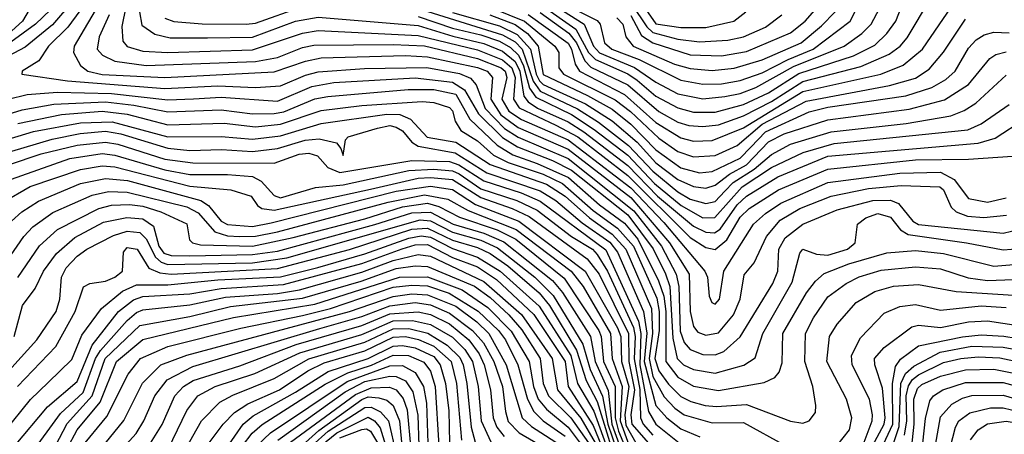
# Model space of a CAD drawing. Extents: x 501367 to 657802, y 482273 to 547541.
# Tile 351 of 656: x 604591 to 607739, y 511062 to 512390. Entities that reach past the tile are written whole.
import ezdxf

# ---------------------------------------------------------------- set-up
doc = ezdxf.new("R2010")
doc.units = 0

msp = doc.modelspace()

# ---------------------------------------------------------------- linework, layer by layer
at = {"layer": '0CON20XD'}
for points in [[(606785, 512364.2), (606874.5, 512385), (606912.7, 512415), (606917.3, 512435), (606897, 512565), (606884.1, 512585), (606812.7, 512615), (606689.2, 512655), (606625, 512666.8), (606545, 512671.2), (606472.3, 512667.7), (606435, 512657.5), (606405, 512635.4), (606375.5, 512595), (606371.4, 512575), (606403.9, 512533.9), (606446.9, 512506.9), (606568.1, 512458.1), (606625, 512376.1), (606705, 512364.7), (606785, 512364.2)], [(606775, 512047.2), (606825, 512053.2), (606905, 512081.3), (606995, 512128.2), (607095, 512191.7), (607279.9, 512240.1), (607371.1, 512278.9), (607406.1, 512305), (607428.3, 512331.7), (607502.7, 512457.3), (607545, 512514.6), (607567, 512533), (607605, 512549.3), (607655, 512552.3), (607745, 512538)], [(606245, 512470.9), (606395.3, 512375.3), (606425.8, 512305), (606445, 512283.7), (606556.9, 512236.9), (606625, 512189.3), (606695, 512152.6), (606775, 512136.7)], [(606745, 512093.6), (606815, 512093.8), (606905, 512118.3), (606985, 512154.9), (607082.3, 512217.7), (607256.3, 512273.7), (607325, 512308.3), (607363.7, 512345), (607391.7, 512385), (607435.2, 512494.8)], [(604761.2, 512448.8), (604696.4, 512373.6), (604608.6, 512301.4), (604536.6, 512263.4)], [(604713.7, 512445), (604641.7, 512375), (604562.6, 512317.4)], [(604635.7, 512444.3), (604600.2, 512385), (604566.3, 512353.7)], [(604809.9, 512455), (604744.8, 512365.2), (604682.7, 512305), (604652.6, 512257.4), (604599.4, 512225), (604597.5, 512215), (604743.7, 512193.7), (605055, 512168.8), (605225, 512178.3), (605345, 512172.3), (605425, 512178), (605505, 512212.4), (605545, 512223), (605693.1, 512233.1), (605893.1, 512236.9), (605997.2, 512217.2), (606032.8, 512202.8), (606050.9, 512180.9), (606079, 512105), (606141.4, 512041.4), (606185, 512013.3), (606345, 511944.9), (606555, 511777.9), (606643.1, 511665), (606690.4, 511575), (606698, 511535), (606702.3, 511392.3), (606715, 511356), (606735, 511333.5), (606775, 511317.6), (606815, 511316.4), (606842.3, 511327.7), (606895, 511374.2), (606998.8, 511545), (607015.2, 511585), (607017.7, 511655), (607038.8, 511691.2), (607094.7, 511735), (607205, 511781.3), (607319.1, 511810.9), (607375, 511812.3), (607400.7, 511800.7), (607446.3, 511745), (607465, 511734), (607735, 511706.5), (607815, 511725.5)], [(604854, 512456), (604764.8, 512305), (604763.3, 512285), (604785, 512242.7), (604809.1, 512225), (604855, 512214.3), (605055, 512204.9), (605405, 512222.6), (605505, 512256.9), (605555, 512267.2), (605825, 512274.5), (605895, 512270.6), (606055, 512236.5), (606085.5, 512225), (606102.2, 512205), (606097.2, 512135), (606128.9, 512085), (606185, 512044.3), (606344.4, 511975), (606545, 511820.1), (606668.8, 511675), (606731.2, 511575), (606734.3, 511455), (606745, 511407.3), (606759, 511389), (606785, 511379.4), (606825, 511387.2), (606873.4, 511445), (606894.5, 511495), (606907.2, 511572.8), (606938.8, 511611.2), (606979.2, 511695), (607022.7, 511747.3), (607085.3, 511784.7), (607185.7, 511824.3), (607305, 511848.9), (607409.1, 511859.1), (607533.1, 511855), (607545, 511844.7), (607569.4, 511789.4), (607584.7, 511775), (607620.9, 511760.9), (607673.4, 511756.6), (607745.9, 511764.1)], [(606255, 512439.6), (606369.3, 512359.3), (606409.9, 512285), (606431.7, 512261.7), (606535, 512216.4), (606565, 512196.2), (606625, 512144.9), (606695, 512107.4), (606745, 512093.6)], [(606335, 512438.3), (606436.8, 512386.8), (606446.7, 512375), (606461.1, 512315), (606484.3, 512295), (606572, 512262), (606705, 512195.8), (606775, 512182.8)], [(606547.7, 512437.7), (606596.2, 512366.2), (606615, 512348.8), (606695, 512327.5), (606765, 512318.7)], [(606835, 512274.2), (606915, 512287.4), (607055, 512347.3), (607102.1, 512385), (607171.7, 512465)], [(604930.6, 512430.6), (604917.3, 512367.3), (604921, 512321), (604935, 512303.6), (604985, 512288.6), (605065, 512284.5), (605335, 512293), (605495, 512346.7), (605545, 512355.1), (605865, 512339.1), (606055, 512293.4), (606135, 512261.3), (606164.9, 512235), (606175.4, 512205), (606169.7, 512135), (606187.9, 512107.9), (606305, 512052.2), (606375, 512014.3), (606535, 511891.2), (606735, 511691.8), (606785, 511660.7), (606815, 511654), (606851.7, 511685), (606895, 511757.9), (606923, 511785), (607017, 511845), (607175, 511911.1), (607455, 511941.2), (607625, 511942.6), (607765, 511952.9)], [(604974.1, 512415), (604981.5, 512371.5), (605023.2, 512343.2), (605071.7, 512331.7), (605191.4, 512331.4), (605335, 512334.1), (605472.5, 512385), (605545, 512397.5), (605865, 512370.7), (605976.3, 512336.3), (606075, 512313.7), (606135, 512289.3), (606175, 512255.6), (606190.5, 512225), (606202.5, 512145), (606216.2, 512126.2), (606246.3, 512106.3), (606345, 512062.6), (606395, 512030.9), (606535, 511922.9), (606629.7, 511825), (606745, 511728.6), (606785, 511708.9), (606812.7, 511707.3), (606830.8, 511719.2), (606885, 511797.2), (606915, 511824.9), (607015, 511886.6), (607175, 511952.8), (607655.7, 511994.3), (607709.5, 512010.5), (607805, 512072.6)], [(605054.7, 512394.7), (605084.1, 512384.1), (605175, 512376.3), (605315, 512374.7), (605345, 512378.9), (605495, 512432.1)], [(605845, 512431.4), (606135, 512341.4), (606175, 512318.7), (606197.9, 512295), (606232.7, 512192.7), (606255, 512160.4), (606374.6, 512104.6), (606441.7, 512061.7), (606537.3, 511987.3), (606615, 511904.9), (606695, 511838.7), (606735, 511815.5), (606785, 511800.8), (606815, 511807.8), (606845, 511840.8), (606872.1, 511867.9), (606939, 511911), (606995, 511958.5), (607055, 511990.6), (607185, 512030.3), (607425, 512056.8), (607568.1, 512081.9), (607610.9, 512099.1), (607647.4, 512122.6), (607745, 512211.8)], [(605975, 512412.3), (606125, 512369.8), (606181.9, 512341.9), (606224.3, 512295), (606241.9, 512215), (606253.3, 512193.3), (606265, 512181.6), (606304.4, 512164.4), (606400.3, 512120.3), (606485, 512065.8), (606565, 511997.1), (606625, 511930.9), (606695, 511878), (606745, 511855.3), (606785, 511849.9), (606815, 511859.6), (606860.7, 511895), (606914.8, 511925.2), (606985, 511998.7), (607035, 512024.1), (607175, 512069.1), (607435, 512102.7), (607547.5, 512132.5), (607625, 512181.7), (607692.5, 512265), (607711.5, 512278.5), (607745, 512286.6)], [(606105.3, 512425.3), (606204.7, 512384.7), (606302.4, 512305), (606314.8, 512285), (606314.8, 512235), (606330, 512215), (606495, 512133.2), (606544.2, 512095.8), (606635, 512009.9), (606695, 511967.1), (606745, 511950.6), (606815, 511955.1), (606885, 511987.2), (606965.1, 512054.9), (607105, 512129.2), (607371.5, 512178.5), (607455, 512202.5), (607498.3, 512231.7), (607544.2, 512285.8), (607615, 512390.7)], [(606216.3, 512406.3), (606345, 512314.1), (606355.6, 512295), (606366.8, 512246.8), (606380.4, 512225), (606525, 512150.2), (606625, 512060), (606705, 512011.5), (606745, 512000.6), (606805, 512003.1), (606905, 512043.7), (607095, 512159.4), (607343.8, 512215), (607415.7, 512244.3), (607477, 512295), (607569.6, 512430.4)], [(606255, 512412.8), (606346.6, 512346.6), (606371.6, 512315), (606398, 512258), (606417.2, 512237.2), (606535, 512180.5), (606635, 512095.5), (606695, 512061.7), (606730.8, 512050.8), (606775, 512047.2)], [(606775, 512182.8), (606835, 512184.7), (606895, 512194.5), (606965, 512219.3), (607047.7, 512262.3), (607127.6, 512295), (607246.3, 512385), (607272.2, 512435)], [(606775, 512136.7), (606845, 512143.4), (606895, 512153.5), (606945, 512172.8), (607065, 512239.8), (607226.7, 512305), (607283.5, 512345), (607313, 512375), (607340, 512425)], [(606805, 512226.9), (606875, 512234.2), (606965, 512260.9), (607089.4, 512315), (607155, 512370.3), (607198.6, 512415)], [(604876.8, 512405), (604844.9, 512335), (604839, 512295), (604855.5, 512275.5), (604895, 512256.3), (604995, 512242.7), (605345, 512255.7), (605415, 512269), (605495, 512300), (605531.9, 512308.1), (605785, 512310.4), (605885, 512305.5), (606055.1, 512265.1), (606130.9, 512235), (606142.8, 512225), (606148.1, 512205), (606132.9, 512135), (606155, 512096.4), (606195, 512069.9), (606345, 512004.5), (606545, 511851.1), (606650.6, 511740.6), (606781.1, 511585), (606789.7, 511565), (606795, 511504), (606804.4, 511484.4), (606815, 511479.1), (606828, 511495), (606842.1, 511585), (606937, 511735), (606975, 511769.6), (607025, 511802.4), (607175, 511868.2), (607405, 511898.7), (607535, 511901.4), (607578.4, 511878.4), (607625, 511816.9), (607685, 511805.1), (607745, 511819.2)], [(605865, 512400.1), (605975, 512362), (606065, 512341.5), (606125, 512320.3), (606160.6, 512300.6), (606185.6, 512275.6), (606201.4, 512241.4), (606220.7, 512170.7), (606241.2, 512141.2), (606355.7, 512085.7), (606428.2, 512038.2), (606535, 511955.6), (606620.5, 511865), (606705.4, 511795), (606775, 511755.8), (606813.6, 511756.4), (606901.1, 511855), (606995, 511915.9), (607095.7, 511964.3), (607195, 511993.4), (607622.7, 512037.3), (607665, 512056.7), (607755, 512117.7)], [(606094.7, 512404.7), (606175, 512373.9), (606215, 512345), (606248.8, 512305), (606265, 512214), (606406.9, 512146.9), (606485, 512102.9), (606545, 512054.9), (606625, 511972.9), (606705, 511914.9), (606765, 511899.6), (606805, 511903.9), (606895, 511946.6), (606928.7, 511981.3), (606975, 512030.6), (607115, 512094.1), (607175, 512109.5), (607424.4, 512145.6), (607507.2, 512172.8), (607551.7, 512198.3), (607582.2, 512225), (607625, 512298), (607649.2, 512325), (607675, 512341.6), (607705, 512349.8), (607755, 512347.1)], [(606500.7, 512395), (606519, 512375), (606529, 512335), (606552.3, 512305), (606685, 512247.4), (606735, 512232.9), (606805, 512226.9)], [(606545, 512402.6), (606579.1, 512339.1), (606615, 512315.1), (606735, 512276.9), (606835, 512274.2)], [(606765, 512318.7), (606855, 512324.4), (606905, 512334.6), (606975.4, 512365.4), (607027.6, 512405)], [(604554.5, 512135.5), (604615, 512150.3), (604712.1, 512157.9), (604885, 512153.5), (605065, 512132.8), (605146.6, 512136.6), (605235, 512141.1), (605415, 512129.1), (605524.8, 512175.2), (605595, 512188), (605855, 512203.5), (605975, 512190), (606013.4, 512165), (606057.9, 512087.9), (606135, 512012.1), (606182.6, 511982.6), (606295, 511939.2), (606355, 511907.8), (606535, 511764.4), (606616.5, 511656.5), (606656.2, 511576.2), (606669.5, 511535), (606679.6, 511369.6), (606693.6, 511305), (606713.6, 511285), (606745, 511269.9), (606815, 511258.3), (606906.1, 511283.9), (606942.8, 511307.2), (606967.1, 511385), (607060.7, 511549.3), (607085, 511642), (607095, 511654.5), (607138.8, 511638.8), (607175, 511635.4), (607237.7, 511655), (607261.8, 511675), (607269.6, 511735), (607296.2, 511755), (607335, 511769.6), (607375, 511757.5), (607407, 511717), (607431.6, 511701.6), (607618.1, 511675), (607735, 511653), (607815, 511659.1)], [(604505, 512071.7), (604598.7, 512101.3), (604700.8, 512119.2), (604865, 512126.2), (604956, 512116), (605065, 512094.1), (605235, 512101.1), (605335, 512088.5), (605405, 512089.1), (605435.8, 512095), (605535, 512135.9), (605576.2, 512143.8), (605833.6, 512166.4), (605915, 512166.6), (605985, 512151.6), (606030.6, 512070.6), (606118, 511988), (606167.3, 511957.3), (606245, 511929.7), (606345.9, 511884.1), (606445, 511797.4), (606525, 511738.1), (606567.1, 511687.1), (606633.9, 511553.9), (606650.4, 511505), (606656.6, 511455), (606656.9, 511295), (606695, 511245.4), (606745, 511216.5), (606825, 511203), (606971.3, 511228.7), (607005, 511243.9), (607018.8, 511261.2), (607028.7, 511291.4), (607031.4, 511385), (607106.2, 511515), (607135, 511552.9), (607162.8, 511577.2), (607242.2, 511607.8), (607363.5, 511643.5), (607455, 511651.1), (607545, 511641.3), (607705, 511600.1), (607885, 511615.5)], [(604585, 512057.3), (604725, 512085.8), (604855, 512096.4), (604935, 512087.1), (605065, 512053.3), (605245, 512057.9), (605345, 512047.1), (605425, 512054.9), (605555, 512099.2), (605685.4, 512114.6), (605878.2, 512128.2), (605915, 512124.4), (605965, 512108.9), (605975, 512098.2), (605983.1, 512065), (606001.9, 512035), (606055, 512001.3), (606105.9, 511955.9), (606152.7, 511932.7), (606265, 511895), (606327, 511865), (606425, 511778.6), (606502.2, 511722.2), (606553, 511665), (606628, 511498), (606635.5, 511455), (606635.5, 511394.5), (606622, 511305), (606634.3, 511265), (606665, 511223.2), (606705, 511183.6), (606737.1, 511167.1), (606783.1, 511155), (606818.8, 511151.2), (606915, 511157.3), (607055, 511104.2), (607095, 511098.4), (607115.6, 511105), (607135, 511132), (607136.7, 511155), (607126.6, 511215), (607101.4, 511295), (607103.3, 511385), (607129, 511435), (607175, 511502.3), (607232.9, 511545), (607275, 511566.4), (607345, 511587.9), (607455, 511598.6), (607535, 511592.5), (607623.2, 511563.2), (607685, 511554.3), (607825, 511560.5)], [(604525, 511998.4), (604635, 512031.2), (604785, 512059.2), (604887, 512063), (605065, 512014.9), (605235, 512015.3), (605335, 512006.9), (605425, 512018.1), (605555, 512057.7), (605765, 512087.5), (605806.2, 512086.1), (605841, 512071), (605894, 512014), (605985, 511997.3), (606095, 511925.6), (606275, 511862.8), (606335, 511825.1), (606413.2, 511755), (606485, 511703.1), (606528.7, 511655), (606610.7, 511465), (606614.5, 511385), (606603.2, 511305), (606615, 511247.5), (606651.8, 511181.8), (606685.7, 511145.7), (606715, 511125.1), (606805, 511099.5), (606905, 511099.9), (607040.7, 511025)], [(604515, 511953.6), (604695, 512007.4), (604784.8, 512025.2), (604865, 512032.4), (604915, 512024), (605065, 511977.9), (605135, 511970.9), (605236.2, 511973.8), (605335, 511967.6), (605415, 511977.7), (605504.1, 512004.1), (605548.4, 512008.4), (605604.2, 511995), (605617.7, 511977.7), (605625, 511954.4), (605632.5, 512005), (605641.4, 512015), (605735, 512042.7), (605775, 512050.4), (605795, 512045.9), (605815, 512033.9), (605845, 511997.7), (605865.2, 511985.2), (605983.4, 511963.4), (606085, 511899.3), (606255, 511841.8), (606305, 511810.5), (606389.8, 511739.8), (606477.3, 511677.3), (606502.3, 511645), (606585.5, 511455.5), (606595.7, 511385.7), (606587.8, 511295), (606625, 511154.5), (606659.6, 511115), (606705, 511079.6), (606765.9, 511054.1)], [(604555, 511925.1), (604660, 511960), (604775, 511987.8), (604865, 511997.1), (604905, 511990.9), (605055, 511942.8), (605145, 511930.9), (605405, 511929.8), (605485, 511959.2), (605515, 511962.1), (605543.3, 511953.3), (605576.2, 511916.2), (605615, 511900.2), (605845, 511939.1), (605965, 511935.8), (605995, 511925.1), (606075, 511873.6), (606194, 511835), (606255, 511808.4), (606465, 511652.6), (606569.4, 511425), (606576.9, 511385), (606573.6, 511285), (606601.9, 511135), (606625, 511094.9), (606705, 511030.6)], [(604546.9, 511873.1), (604751.8, 511945), (604855, 511960.7), (604895, 511956), (605055, 511908.5), (605135, 511893.8), (605255, 511894.2), (605335, 511887.2), (605362.9, 511872.9), (605405, 511827.2), (605425, 511819.7), (605537.1, 511852.9), (605625, 511860.5), (605835, 511906.7), (605915, 511911.5), (605975, 511905.5), (605995.7, 511895.7), (606065, 511848.5), (606180.4, 511810.4), (606245, 511779.5), (606355, 511695.3), (606422.1, 511655), (606437.8, 511637.8), (606470.3, 511585), (606553.7, 511403.7), (606558.8, 511375), (606555.6, 511304.4), (606573.9, 511206.1), (606575.9, 511115), (606584, 511095), (606615, 511060.1)], [(604536, 511804), (604624.7, 511855.3), (604785, 511910.3), (604855, 511922), (604895, 511918.6), (605135, 511856.4), (605266.2, 511845), (605331.1, 511825), (605351.2, 511795), (605365.5, 511785.5), (605405, 511779.6), (605712.9, 511847.1), (605865, 511881.8), (605905, 511884.4), (605975, 511877.6), (606065, 511819.9), (606165.6, 511785.6), (606219.5, 511759.5), (606405, 511624), (606444.1, 511575), (606537.2, 511385), (606538.7, 511295), (606556.9, 511205), (606545.3, 511125), (606548, 511095), (606608.7, 511025)], [(604564.8, 511745), (604598.3, 511775), (604651.1, 511808.9), (604785, 511865.1), (604865, 511881.7), (604935.3, 511874.7), (605170.3, 511810.3), (605194.8, 511794.8), (605234.8, 511745), (605255, 511733.6), (605335, 511727.9), (605395, 511739.1), (605795, 511840.7), (605905, 511856.6), (605975, 511846.5), (606048.4, 511798.4), (606187.4, 511745), (606399, 511585), (606502.7, 511402.7), (606513, 511375), (606515.4, 511295), (606538.8, 511215), (606526.1, 511125), (606528.9, 511091.1), (606561.4, 511035)], [(604520.4, 511575), (604604, 511695), (604633, 511727), (604697.5, 511772.5), (604822.3, 511827.7), (604875, 511839.9), (604935, 511837.6), (605125, 511790.1), (605161.3, 511771.3), (605215, 511710.5), (605255, 511698), (605295, 511695.6), (605345, 511696.8), (605415, 511710.4), (605768.9, 511805), (605885, 511828.6), (605959.7, 511815), (606025, 511778.3), (606178.3, 511718.3), (606354.7, 511585), (606392.9, 511535), (606480.3, 511385), (606484.9, 511305), (606517.6, 511215), (606510.6, 511105), (606540.1, 511025)], [(604585.3, 511564.7), (604654.5, 511665.5), (604712.1, 511717.9), (604844.4, 511785.6), (604885, 511795.8), (604942.4, 511797.6), (604985, 511792.9), (605042.8, 511775), (605125, 511735.9), (605134.5, 511684.5), (605144, 511675), (605169, 511669), (605335, 511665.1), (605465, 511692.4), (605695, 511752.3), (605815, 511790.6), (605895, 511801.9), (605931.3, 511791.3), (605997.4, 511757.4), (606117.3, 511717.3), (606176.8, 511686.8), (606332.3, 511562.3), (606442.3, 511395), (606450.6, 511375), (606457.1, 511295), (606494.4, 511215), (606495.3, 511115), (606505, 511072.2), (606535, 511000.7)], [(604515, 511220.2), (604646.3, 511365), (604707.8, 511455), (604719.8, 511495), (604725.2, 511565), (604739.4, 511595), (604775, 511632.6), (604805.8, 511655), (604891, 511699), (604935, 511712.9), (604975, 511708.7), (604995, 511688.4), (605025, 511629.9), (605043.8, 511613.8), (605065, 511606), (605335, 511611.3), (605445, 511627.6), (605871, 511749), (605905, 511745.9), (605975, 511709.6), (606065, 511683.8), (606119.1, 511659.1), (606238.2, 511565), (606296.7, 511506.7), (606391.2, 511351.2), (606415, 511270.3), (606454.9, 511184.9), (606471.8, 511095), (606513.2, 510973.2)], [(604573.5, 511375), (604599.7, 511475), (604640.7, 511529.3), (604667.2, 511585), (604708.4, 511641.6), (604767.9, 511692.1), (604859.1, 511740.9), (604933.9, 511756.1), (604985, 511752), (605018.8, 511728.8), (605036.2, 511665), (605052.3, 511642.3), (605075, 511634.6), (605135, 511633.2), (605335, 511637.6), (605415, 511648.6), (605726.1, 511733.9), (605845, 511771.4), (605905, 511773), (605976.8, 511735), (606075, 511706.4), (606138.5, 511678.5), (606294.5, 511554.5), (606326.4, 511516.4), (606416.3, 511375), (606430.6, 511295), (606473, 511203), (606484.7, 511095), (606521.7, 510991.8)], [(604584.5, 511215.5), (604706.2, 511343.8), (604768.5, 511455), (604795.4, 511534.6), (604815.3, 511544.7), (604865, 511552.8), (604895, 511565.6), (604919.4, 511585), (604922.5, 511645), (604935, 511660.2), (604966.9, 511655), (605003.7, 511593.7), (605039.2, 511579.2), (605075, 511574.8), (605415, 511592.6), (605645, 511654.4), (605845, 511719.1), (605895, 511722.4), (605975, 511683.8), (606055, 511660.4), (606095, 511641.1), (606151.5, 511601.5), (606251.8, 511515), (606284.6, 511475), (606371.3, 511331.3), (606401.9, 511235), (606436.9, 511166.9), (606503.3, 510953.3)], [(604541.2, 511068.8), (604626.1, 511173.9), (604681.9, 511228.1), (604757.7, 511302.3), (604790.1, 511379.9), (604852.4, 511465), (604919.6, 511520.4), (604965, 511541.3), (605065, 511540.5), (605225, 511557.3), (605425, 511566.7), (605543.9, 511596.1), (605695, 511640.3), (605835, 511689.9), (605875, 511697.3), (605905, 511693.6), (605975, 511657.3), (606055, 511629.7), (606126.9, 511585), (606252.4, 511472.4), (606353.4, 511315), (606374.6, 511225), (606426.2, 511136.2), (606465, 511029.3)], [(604575, 511024), (604680.1, 511149.9), (604775, 511231), (604822.4, 511347.6), (604907.4, 511455), (604955, 511493), (604985, 511503.3), (605135, 511511.6), (605235, 511529.2), (605435, 511541.9), (605685, 511608.9), (605814.1, 511655.9), (605855, 511668.4), (605895, 511669.5), (605975, 511628.5), (606055, 511597.9), (606115, 511557.7), (606235, 511445.6), (606334.7, 511295), (606344.7, 511215), (606425, 511090.8), (606451.2, 511025)], [(604624.7, 510995.3), (604721.4, 511128.6), (604793.8, 511196.2), (604833.6, 511305), (604849, 511331), (604935, 511427.1), (604965, 511452.3), (604985, 511461.2), (605135, 511477), (605249, 511501), (605415, 511512.8), (605485.6, 511524.4), (605685, 511580.9), (605785, 511618.3), (605865, 511637.6), (605905, 511633.1), (606075, 511552), (606195.4, 511445.4), (606293, 511305), (606310.6, 511205), (606385, 511113.8), (606430.7, 511035)], [(604681, 510979), (604743.2, 511096.8), (604822.3, 511185), (604864.6, 511305), (604975, 511410.4), (605135, 511439.3), (605265, 511471.6), (605495, 511498), (605682.5, 511552.5), (605795, 511592.6), (605855, 511601.7), (605895, 511599.7), (606045, 511536.3), (606095, 511500), (606155, 511444.9), (606196.4, 511396.4), (606255.3, 511305), (606265, 511224.6), (606281.4, 511185), (606352.9, 511115), (606409.9, 511035)], [(604741.7, 511015), (604775, 511076.3), (604848.6, 511165), (604900.8, 511295), (604985, 511366.2), (605275, 511436.1), (605535, 511479), (605805, 511565.7), (605895, 511566.6), (606005.7, 511525), (606088.1, 511468.1), (606162.5, 511392.5), (606220.2, 511295), (606234.2, 511215), (606248.5, 511175), (606275, 511142.6), (606345, 511085.3), (606389.5, 511025)], [(604785, 511016.8), (604870.2, 511119.8), (604937.4, 511255), (604976.9, 511305), (605065, 511342.9), (605297.7, 511402.3), (605495, 511442.6), (605585.3, 511464.7), (605785, 511533), (605845, 511539.8), (605895, 511537.2), (605964.1, 511514.1), (606056.6, 511456.6), (606121.9, 511395), (606143.8, 511365), (606184.1, 511285), (606214.3, 511174.3), (606234.9, 511135), (606265.2, 511105.2), (606335, 511056.2)], [(607203.5, 511025), (607243.7, 511076.3), (607252, 511115), (607234.8, 511175), (607172.1, 511295), (607180, 511375), (607204.2, 511415), (607265.7, 511484.3), (607325, 511520), (607385, 511536.7), (607465, 511541.4), (607585, 511519.9), (607935, 511497.2)], [(604808.7, 510965), (604923.7, 511106.3), (604984.1, 511225.9), (605042, 511285), (605125, 511315.9), (605645, 511455.2), (605785, 511503.8), (605845, 511511.6), (605895, 511508.6), (605985, 511472.5), (606052.3, 511422.3), (606090.8, 511385), (606146.6, 511285), (606197.6, 511115), (606226.9, 511086.9), (606335, 511017.8)], [(604854.8, 510945), (604963.2, 511065), (604988, 511105), (605023.3, 511185), (605062.9, 511237.1), (605145, 511279.3), (605550.5, 511400.5), (605685, 511439.5), (605775, 511474), (605855, 511483.8), (605905, 511476.9), (605965, 511450), (606039.2, 511395), (606074, 511355), (606106.8, 511295), (606134.7, 511215), (606143.8, 511135), (606153.2, 511103.2), (606187.5, 511067.5), (606325, 510987.4)], [(607265, 510968.9), (607316, 511105), (607317.8, 511125), (607308.1, 511175), (607253, 511285), (607250, 511315), (607279, 511371), (607355, 511449.7), (607405, 511471), (607455, 511477.7), (607535, 511459.7), (607665, 511473.1), (607745, 511467.9)], [(605004.1, 511025), (605046.1, 511093.9), (605087.6, 511185), (605115.2, 511215), (605145.9, 511234.1), (605295, 511281.6), (605475, 511350), (605685, 511410.7), (605775, 511447.8), (605865, 511454.5), (605905, 511445.9), (605965, 511415.6), (606026.9, 511365), (606060, 511320), (606075.9, 511285), (606096.7, 511205), (606104.5, 511115), (606116.1, 511085), (606140.1, 511055)], [(605065.4, 511015), (605125, 511138.9), (605161.1, 511185), (605215.8, 511215), (605343.1, 511256.9), (605486.6, 511323.4), (605685, 511381.7), (605722, 511398), (605785, 511425.1), (605847.1, 511427.1), (605905, 511413.8), (605975, 511373.3), (606013.8, 511333.8), (606038.9, 511295), (606057.1, 511215), (606066.2, 511105), (606097.9, 511037.9)], [(605121.4, 511015), (605172, 511105), (605231.2, 511165), (605272.1, 511187.9), (605405, 511240.8), (605515, 511303.6), (605695, 511357), (605785, 511399.8), (605835, 511401.1), (605895.9, 511385.9), (605958.1, 511348.1), (605998.2, 511308.1), (606008.8, 511285), (606021, 511225), (606034.9, 511085), (606047.3, 511037.3)], [(607317.5, 511025), (607354.4, 511095), (607358.3, 511115), (607349.9, 511209.9), (607324.8, 511285.2), (607323.7, 511305), (607355, 511340.2), (607443.3, 511406.7), (607465, 511411.8), (607535, 511403.8), (607625, 511422.7), (607685, 511425.1), (607895, 511393.7)], [(605148.9, 510971.1), (605242, 511095), (605278, 511132), (605320.3, 511159.7), (605421.3, 511205), (605511.8, 511265), (605565, 511290.9), (605695, 511329.1), (605785, 511373.5), (605825, 511375.2), (605866, 511366), (605915, 511344.3), (605970.3, 511295), (605987.5, 511225), (606003.8, 511043.8)], [(607345.2, 511015), (607382.1, 511095), (607381.6, 511225), (607390.8, 511279.2), (607407.6, 511302.4), (607465, 511345.8), (607605, 511374.7), (607665, 511380.6), (607737, 511377), (607895, 511351.1)], [(605209, 510955), (605305.1, 511095), (605338, 511122), (605472.5, 511197.5), (605576.9, 511263.1), (605705, 511304.9), (605785, 511344.2), (605815, 511346.6), (605855, 511339.3), (605915, 511311), (605935.3, 511285), (605952.6, 511225), (605962.7, 511137.3), (605965.1, 511035)], [(607340.2, 510899.8), (607402.6, 511087.4), (607407.9, 511225), (607423.5, 511256.5), (607449.4, 511280.6), (607534.4, 511325.6), (607635, 511344.1), (607735, 511341.6), (607905, 511310.2)], [(605303.5, 511025), (605334.5, 511065.5), (605366.5, 511093.5), (605567.2, 511222.8), (605640.4, 511259.6), (605715.9, 511284.1), (605785.2, 511315.2), (605834.3, 511314.3), (605883.5, 511293.5), (605904.5, 511264.5), (605919.7, 511215), (605931.1, 511025)], [(607420.3, 511059.7), (607427, 511105), (607425.4, 511185), (607432.5, 511217.5), (607445, 511237.3), (607465, 511253.2), (607545, 511292.5), (607600.5, 511305), (607655, 511310), (607725, 511306.7), (607905, 511268.3)], [(605348.8, 511025), (605392.6, 511067.4), (605638.5, 511231.5), (605775, 511281.5), (605815, 511282.9), (605855, 511260.3), (605882.2, 511215), (605892.2, 511162.2), (605896, 511034)], [(605416, 511044), (605632, 511198), (605695, 511231), (605775, 511248.7), (605795, 511247.5), (605825, 511233.3), (605848, 511198), (605863.7, 511123.7), (605867.1, 511025)], [(607442.4, 511015), (607450.5, 511095), (607450, 511175), (607461, 511209), (607475, 511221.8), (607535, 511248.6), (607615, 511268.9), (607705, 511270.9), (607775, 511257.5)], [(605441.1, 511025), (605665, 511189.3), (605715, 511210.7), (605773.6, 511213.6), (605794.8, 511204.8), (605817.4, 511177.4), (605830.2, 511140.2), (605841.2, 511015)], [(607469.9, 510955), (607487.1, 511112.9), (607500.4, 511169.6), (607512.2, 511185), (607541.9, 511205), (607615, 511228.4), (607735, 511228.1), (607905, 511181.8)], [(605461.9, 510998.1), (605547.3, 511075), (605685, 511173.4), (605705, 511181.8), (605739, 511179), (605765, 511171.3), (605785, 511154.5), (605805.6, 511105), (605813.6, 511015)], [(607500.8, 510925), (607535, 511118.1), (607571.1, 511158.9), (607605, 511177.8), (607635, 511186.3), (607735, 511188), (607905, 511137.7), (607955, 511129.3), (608015, 511127.7), (608105, 511139.4), (608180.6, 511095), (608265, 511099), (608305, 511085.7), (608385, 511042.3)], [(605525.1, 511025), (605577.6, 511072.3), (605695, 511148.3), (605715, 511149.1), (605745, 511134), (605770.3, 511105), (605795, 510999.1)], [(607542, 510928), (607582.8, 511085), (607593.3, 511105), (607628.8, 511131.2), (607695, 511147.5), (607735, 511147.6), (607815, 511128.2), (607927.5, 511087.5), (607958.2, 511068.2), (607992.6, 511015)], [(605553.8, 511025), (605605, 511067.2), (605705, 511116.7), (605725.9, 511105), (605743.1, 511083.1), (605769.3, 510999.3)], [(607630.8, 511045), (607655, 511077.1), (607685, 511096), (607745, 511104.4), (607815, 511092.5), (607865, 511075.4), (607929.4, 511039.4)], [(605615, 511050.7), (605685, 511077.7), (605700.1, 511080.1), (605712.7, 511072.7), (605734.6, 511035)]]:
    msp.add_lwpolyline(points, dxfattribs=at)

doc.saveas('drawing.dxf')
